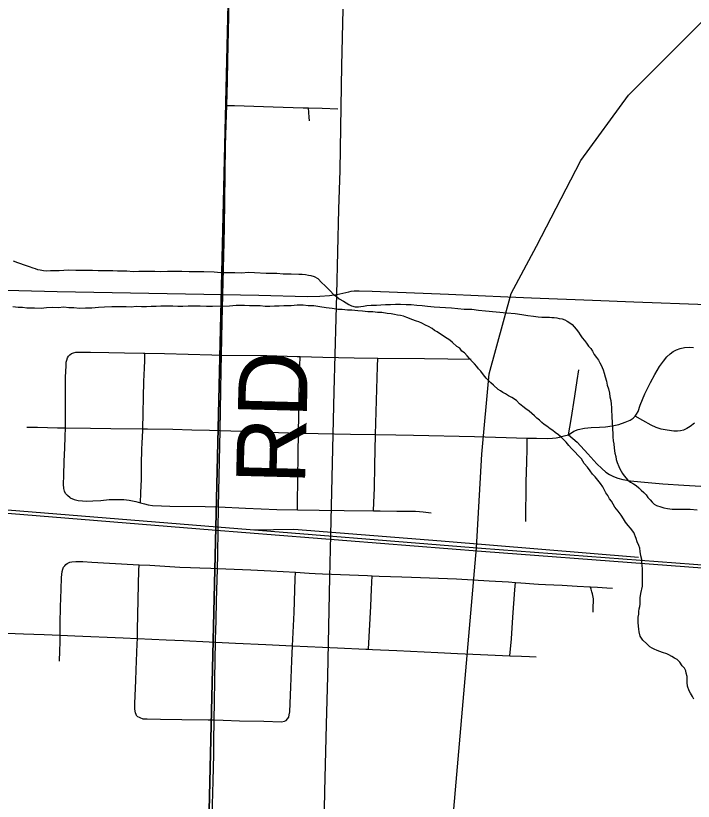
# Model space of a CAD drawing. Extents: x 2.4 to 73.1, y 4.5 to 25.6.
# Drawn here: x 43.5136 to 43.7925, y 22.6682 to 22.9915 of the extents above; entities that cross this region are included whole.
import ezdxf

# ---------------------------------------------------------------- set-up
doc = ezdxf.new("R2010")
doc.units = 0
for name, color, linetype in [('GM_X_City_Street', 7, 'Continuous'), ('GM_X_County_Road', 7, 'Continuous'), ('GM_X_County_Road_Text', 7, 'Continuous'), ('GM_X_Minor_River', 7, 'Continuous'), ('GM_X_Rail_Line', 7, 'Continuous'), ('GM_X_Section', 7, 'Continuous'), ('GM_X_Township_Road', 7, 'Continuous'), ('GM_X_US_Route', 7, 'Continuous')]:
    doc.layers.add(name, color=color, linetype=linetype)

msp = doc.modelspace()

# ---------------------------------------------------------------- linework, layer by layer
at = {"layer": 'GM_X_City_Street'}
for points in [[(43.60043, 22.9546), (43.60367, 22.9545), (43.61951, 22.95398), (43.63195, 22.95366), (43.63413, 22.95358), (43.63972, 22.95339), (43.64625, 22.95314)], [(43.63448, 22.94819), (43.63442, 22.94975), (43.63428, 22.95161), (43.63413, 22.95358)], [(43.7411, 22.81903), (43.7433, 22.82044), (43.74517, 22.82119), (43.74776, 22.82175), (43.75044, 22.82206), (43.75385, 22.82215), (43.75634, 22.82229), (43.75911, 22.82269), (43.76184, 22.82331), (43.7645, 22.82419), (43.7665, 22.82506), (43.7678, 22.82589), (43.76855, 22.82661), (43.76921, 22.82751), (43.76979, 22.82861), (43.77071, 22.83126), (43.77158, 22.83359), (43.77256, 22.83587), (43.77323, 22.83727), (43.77495, 22.84058), (43.77674, 22.84385), (43.77864, 22.84707), (43.78022, 22.84938), (43.78163, 22.85105), (43.78299, 22.85232), (43.78425, 22.85323), (43.78562, 22.85396), (43.78708, 22.85449), (43.7889, 22.85488), (43.79076, 22.85504), (43.79263, 22.855)], [(43.53593, 22.79308), (43.53483, 22.79396), (43.53408, 22.7949), (43.53363, 22.79583), (43.53335, 22.7969), (43.53324, 22.79866), (43.53334, 22.80229), (43.53355, 22.80815), (43.53376, 22.81348), (43.53394, 22.8183), (43.53408, 22.82194), (43.53409, 22.82741), (43.53407, 22.83601), (43.53413, 22.84277), (43.53428, 22.84745), (43.53439, 22.84884), (43.53462, 22.84976), (43.53495, 22.85069), (43.53533, 22.85143), (43.53582, 22.85197), (43.53654, 22.85254)], [(43.53654, 22.85254), (43.53734, 22.8528), (43.53829, 22.85297), (43.53934, 22.853), (43.54101, 22.853), (43.54437, 22.85301), (43.55191, 22.85289), (43.55842, 22.85281), (43.56617, 22.85267), (43.56679, 22.85265), (43.57484, 22.85242), (43.59428, 22.85192), (43.59831, 22.85182)], [(43.56497, 22.79103), (43.56513, 22.79515), (43.56535, 22.80072), (43.56542, 22.80691), (43.56553, 22.81309), (43.56563, 22.81555), (43.56587, 22.8208), (43.56589, 22.8215), (43.56638, 22.84092), (43.56658, 22.84649), (43.56668, 22.84957), (43.56679, 22.85265)], [(43.59831, 22.85182), (43.61692, 22.85161), (43.62951, 22.85128), (43.63066, 22.85125), (43.64001, 22.85101), (43.65297, 22.85068), (43.66259, 22.85054), (43.68181, 22.85036), (43.70107, 22.85019)], [(43.62952, 22.78815), (43.62958, 22.79127), (43.62973, 22.80032), (43.62991, 22.8113), (43.63001, 22.81969), (43.63015, 22.82725), (43.63046, 22.84215), (43.63057, 22.84741), (43.63066, 22.85125)], [(43.66092, 22.78773), (43.66103, 22.79109), (43.66123, 22.79698), (43.6614, 22.80632), (43.66175, 22.81914), (43.6625, 22.84707), (43.66259, 22.85054)], [(43.7411, 22.81903), (43.74223, 22.82531), (43.74372, 22.83491), (43.74471, 22.84137), (43.74542, 22.84569)], [(43.79296, 22.82373), (43.79122, 22.82243), (43.7899, 22.8216), (43.78849, 22.82097), (43.78729, 22.82063), (43.78606, 22.82048), (43.78451, 22.82052), (43.78173, 22.82088), (43.7793, 22.82138), (43.77722, 22.82205), (43.77524, 22.82294), (43.77175, 22.82486), (43.76855, 22.82661)], [(43.51813, 22.82218), (43.52248, 22.8221), (43.53084, 22.82194), (43.53408, 22.82194), (43.54433, 22.82177), (43.55271, 22.82166), (43.56589, 22.8215), (43.56777, 22.82147), (43.57832, 22.8213), (43.58608, 22.82112), (43.59329, 22.82095), (43.59768, 22.82079)], [(43.59768, 22.82079), (43.61084, 22.82034), (43.62181, 22.81997), (43.63001, 22.81969), (43.63815, 22.81955), (43.65141, 22.81932), (43.66175, 22.81914), (43.67001, 22.81897), (43.67739, 22.81883), (43.70249, 22.81828), (43.72419, 22.81769), (43.72804, 22.81761), (43.73232, 22.81754), (43.7346, 22.81761), (43.73611, 22.81779), (43.73748, 22.81807), (43.73941, 22.81853), (43.7411, 22.81903), (43.74478, 22.81592), (43.74913, 22.81119), (43.75287, 22.80704), (43.75486, 22.80507), (43.75654, 22.80369), (43.75809, 22.80265), (43.75973, 22.80178), (43.76147, 22.8011), (43.76358, 22.80056), (43.76664, 22.80007), (43.77098, 22.79963), (43.77995, 22.79889), (43.78864, 22.79834), (43.8026, 22.79743)], [(43.7236, 22.78338), (43.72377, 22.79953), (43.72396, 22.80782), (43.72408, 22.81305), (43.72419, 22.81769)], [(43.53593, 22.79308), (43.53765, 22.79231), (43.53925, 22.79199), (43.54104, 22.79179), (43.54285, 22.79174), (43.54533, 22.79176), (43.54868, 22.79202), (43.55203, 22.79233), (43.55496, 22.79242), (43.55806, 22.79237), (43.56022, 22.79215), (43.56296, 22.7916), (43.56497, 22.79103), (43.56655, 22.79059), (43.56806, 22.79024), (43.5699, 22.78996), (43.57361, 22.78975), (43.57702, 22.7897), (43.59161, 22.78943), (43.59711, 22.78933)], [(43.59711, 22.78933), (43.60822, 22.78884), (43.62101, 22.78828), (43.62952, 22.78815), (43.63853, 22.78803), (43.64885, 22.78789), (43.66092, 22.78773), (43.66358, 22.78775), (43.67043, 22.78764), (43.67624, 22.78755), (43.6782, 22.78751), (43.6798, 22.78742), (43.68128, 22.78729), (43.68467, 22.78689)], [(43.53164, 22.72588), (43.53175, 22.7301), (43.53181, 22.73365), (43.53189, 22.73649), (43.53186, 22.74135), (43.53204, 22.74818), (43.53224, 22.75533), (43.53243, 22.76028), (43.53271, 22.76268), (43.53299, 22.76376), (43.53329, 22.76456), (43.53373, 22.76514), (43.53418, 22.7656)], [(43.53418, 22.7656), (43.53478, 22.76606), (43.5358, 22.76654), (43.53664, 22.76676), (43.53827, 22.7669), (43.54122, 22.7668), (43.54492, 22.76658), (43.56199, 22.76569), (43.56438, 22.76555), (43.56882, 22.76529), (43.57495, 22.76493), (43.58118, 22.76458), (43.58547, 22.76436), (43.58933, 22.76421), (43.59386, 22.76409), (43.5966, 22.76403)], [(43.5635, 22.70325), (43.56283, 22.70452), (43.56263, 22.70613), (43.56267, 22.70842), (43.56275, 22.71163), (43.56303, 22.71789), (43.56318, 22.7222), (43.56358, 22.73291), (43.56365, 22.7352), (43.56376, 22.73871), (43.56404, 22.75106), (43.56419, 22.75758), (43.56432, 22.76316), (43.56438, 22.76555)], [(43.5966, 22.76403), (43.61035, 22.76345), (43.61865, 22.76301), (43.62874, 22.76248), (43.63433, 22.7621), (43.63684, 22.76194), (43.63988, 22.76181), (43.65843, 22.76105), (43.66033, 22.76094), (43.66323, 22.76087), (43.67253, 22.76056), (43.67653, 22.76043), (43.69504, 22.75967), (43.70843, 22.75891), (43.71651, 22.75847), (43.71927, 22.75824), (43.72148, 22.75804), (43.72346, 22.75788), (43.72512, 22.75774), (43.72681, 22.75761), (43.72876, 22.75751), (43.73173, 22.75735), (43.73848, 22.75705), (43.74469, 22.75673), (43.75012, 22.75642), (43.75315, 22.75624), (43.75694, 22.756), (43.75922, 22.75586)], [(43.62548, 22.70203), (43.62596, 22.70272), (43.62622, 22.70368), (43.62637, 22.70503), (43.62656, 22.70839), (43.62685, 22.71521), (43.62731, 22.72597), (43.62758, 22.73219), (43.62817, 22.7458), (43.62865, 22.75971), (43.62874, 22.76248)], [(43.65885, 22.73076), (43.65973, 22.74851), (43.66008, 22.7555), (43.66033, 22.76094)], [(43.71694, 22.72801), (43.71769, 22.735), (43.7183, 22.744), (43.71906, 22.75516), (43.71927, 22.75824)], [(43.7513, 22.746), (43.75135, 22.74859), (43.75138, 22.75011), (43.75141, 22.75089), (43.75139, 22.75155), (43.75132, 22.75223), (43.7512, 22.7529), (43.75102, 22.75354), (43.75077, 22.75436), (43.75043, 22.75542), (43.75012, 22.75642)], [(43.47378, 22.7389), (43.49881, 22.73784), (43.50632, 22.73753), (43.51684, 22.7371), (43.52523, 22.73676), (43.53189, 22.73649), (43.53791, 22.73629), (43.55783, 22.73547), (43.56365, 22.7352), (43.5755, 22.73465), (43.58264, 22.73435), (43.59318, 22.73375), (43.59581, 22.7336)], [(43.59581, 22.7336), (43.60408, 22.73318), (43.6165, 22.73268), (43.62758, 22.73219), (43.64604, 22.73135), (43.65767, 22.73083), (43.65885, 22.73076), (43.66043, 22.7307), (43.67053, 22.73023), (43.68738, 22.72938), (43.69549, 22.72896), (43.70489, 22.72858), (43.71694, 22.72801), (43.72177, 22.72784), (43.72507, 22.72772), (43.7279, 22.72762)], [(43.5635, 22.70325), (43.56462, 22.70258), (43.56595, 22.70215), (43.56774, 22.70207), (43.57319, 22.70197), (43.58198, 22.7018), (43.59284, 22.70169), (43.59526, 22.70167)], [(43.59526, 22.70167), (43.59901, 22.7015), (43.60567, 22.70134), (43.6157, 22.70109), (43.62305, 22.70091), (43.62425, 22.70107), (43.62494, 22.70141), (43.62548, 22.70203)]]:
    msp.add_lwpolyline(points, dxfattribs=at)
at = {"layer": 'GM_X_County_Road'}
for points in [[(43.64574, 22.8768), (43.64662, 22.91191), (43.64708, 22.92775), (43.64745, 22.94547), (43.6479, 22.97095), (43.6484, 22.99425)], [(43.14102, 22.88342), (43.14961, 22.88333), (43.21737, 22.8826), (43.26306, 22.88209), (43.31964, 22.88148), (43.36191, 22.88099), (43.39517, 22.88055), (43.42034, 22.88019), (43.47132, 22.87935), (43.49898, 22.87879), (43.53067, 22.87796), (43.56082, 22.87738), (43.61366, 22.87642), (43.63354, 22.876), (43.6388, 22.87604), (43.64273, 22.87639), (43.64574, 22.8768)], [(43.64574, 22.8768), (43.65065, 22.87791), (43.65167, 22.8781), (43.65289, 22.87821), (43.65501, 22.87826), (43.66036, 22.87816), (43.69172, 22.87688), (43.71624, 22.87581), (43.72586, 22.87544), (43.75101, 22.87439), (43.76806, 22.8737), (43.79816, 22.87262), (43.81586, 22.87208), (43.84008, 22.87121), (43.86305, 22.87042), (43.87607, 22.86991), (43.89231, 22.86941)], [(43.63332, 22.3741), (43.63365, 22.38499), (43.6343, 22.40642), (43.6356, 22.45428), (43.63613, 22.47323), (43.63664, 22.49156), (43.63691, 22.50431), (43.63756, 22.53601), (43.63842, 22.56677), (43.63921, 22.60002), (43.63968, 22.61898), (43.64023, 22.6429), (43.6409, 22.67212), (43.64149, 22.69978), (43.64205, 22.71966), (43.64288, 22.76037), (43.64317, 22.77187), (43.64469, 22.83683), (43.64548, 22.86696), (43.64574, 22.8768)]]:
    msp.add_lwpolyline(points, dxfattribs=at)
at = {"layer": 'GM_X_Minor_River'}
for points in [[(43.51255, 22.89067), (43.51425, 22.88989), (43.51558, 22.88948), (43.51671, 22.88909), (43.51917, 22.88829), (43.52068, 22.88769), (43.52163, 22.88749), (43.52258, 22.88709), (43.52371, 22.88688), (43.52504, 22.88667), (43.52637, 22.88646), (43.52789, 22.88663), (43.5296, 22.8866), (43.53151, 22.88657), (43.53341, 22.88673), (43.53551, 22.88689), (43.53836, 22.88684), (43.54064, 22.8868), (43.54292, 22.88677), (43.5452, 22.88673), (43.54748, 22.88669), (43.54958, 22.88666), (43.55167, 22.88662), (43.55357, 22.88659), (43.55547, 22.88656), (43.55737, 22.88653), (43.55927, 22.8865), (43.56193, 22.88627), (43.56422, 22.88642), (43.56631, 22.88639), (43.56859, 22.88635), (43.57087, 22.88632), (43.57334, 22.88628), (43.57601, 22.88642), (43.57886, 22.88638)], [(43.57886, 22.88638), (43.5819, 22.88633), (43.58494, 22.88628), (43.58799, 22.88623), (43.59103, 22.88618), (43.59521, 22.88611), (43.59806, 22.88588), (43.60091, 22.88583), (43.60376, 22.88579), (43.60662, 22.88574), (43.60928, 22.88589), (43.61194, 22.88584), (43.6167, 22.88558), (43.61898, 22.88554), (43.62107, 22.88551), (43.62373, 22.88527), (43.62544, 22.88525), (43.62696, 22.88522), (43.63019, 22.88517), (43.63152, 22.88515), (43.63285, 22.88494), (43.63418, 22.88473), (43.63513, 22.88452), (43.63645, 22.88412), (43.63796, 22.88334), (43.63965, 22.8816), (43.64077, 22.88044), (43.64208, 22.87928), (43.6432, 22.87812), (43.64433, 22.87696), (43.64564, 22.87599), (43.64677, 22.87502), (43.64847, 22.87405), (43.64959, 22.87327), (43.65073, 22.87268), (43.65186, 22.87209), (43.65337, 22.87169), (43.6547, 22.87167), (43.65566, 22.87184), (43.6568, 22.87201), (43.65814, 22.87218), (43.65985, 22.87234), (43.66213, 22.87231), (43.66385, 22.87247), (43.66575, 22.87263), (43.66784, 22.87259), (43.66994, 22.87275), (43.67203, 22.87272), (43.67431, 22.87268), (43.6764, 22.87265), (43.67868, 22.87242), (43.68096, 22.87219), (43.68305, 22.87197), (43.6859, 22.87173), (43.68817, 22.87151), (43.69046, 22.87147), (43.69293, 22.87124), (43.69558, 22.87101), (43.69824, 22.87077), (43.70129, 22.87072), (43.70413, 22.8703), (43.70698, 22.87006), (43.71571, 22.86916), (43.71913, 22.86892), (43.72198, 22.86849), (43.72445, 22.86807), (43.72673, 22.86784), (43.72862, 22.86762), (43.73014, 22.86741), (43.73128, 22.86739), (43.73223, 22.86737), (43.73337, 22.86736), (43.73433, 22.86734), (43.73528, 22.86733), (43.73641, 22.86712), (43.73736, 22.86691), (43.7385, 22.8667), (43.73963, 22.86631), (43.74058, 22.86572), (43.74171, 22.86513), (43.74265, 22.86436), (43.74433, 22.86243), (43.74526, 22.86127), (43.746, 22.86012), (43.74674, 22.85897), (43.74768, 22.85782), (43.74861, 22.85666), (43.74935, 22.85551), (43.75029, 22.85454), (43.75103, 22.85339), (43.75177, 22.85205), (43.75271, 22.85089), (43.75345, 22.84974), (43.754, 22.84859), (43.75456, 22.84764), (43.75548, 22.84572), (43.75583, 22.84438), (43.75619, 22.84286), (43.75674, 22.84114), (43.75709, 22.83942), (43.75764, 22.8379)], [(43.52137, 22.8711), (43.51985, 22.87112), (43.51814, 22.87115), (43.51643, 22.87137), (43.51453, 22.8714), (43.51244, 22.87162)], [(43.71216, 22.83764), (43.71029, 22.83938), (43.70916, 22.84035), (43.70823, 22.84131), (43.70729, 22.84228), (43.70617, 22.84363), (43.70505, 22.84516), (43.70412, 22.84613), (43.70337, 22.84709), (43.70244, 22.84825), (43.70151, 22.84921), (43.70038, 22.85037), (43.69945, 22.85152), (43.69833, 22.85268), (43.6972, 22.85346), (43.69646, 22.85461), (43.69514, 22.85539), (43.69345, 22.85694), (43.69232, 22.85791), (43.69119, 22.85869), (43.69006, 22.85927), (43.68705, 22.86141), (43.68592, 22.862), (43.68498, 22.86278), (43.68347, 22.86356), (43.68234, 22.86415), (43.68083, 22.86493), (43.67951, 22.86552), (43.67856, 22.86573), (43.67667, 22.86652), (43.67573, 22.86691), (43.67459, 22.86731), (43.67327, 22.8679), (43.67194, 22.86811), (43.67081, 22.86832), (43.66948, 22.86853), (43.66815, 22.86874), (43.66644, 22.86896), (43.66436, 22.86938), (43.66246, 22.8694), (43.66056, 22.86963), (43.65847, 22.86966), (43.65638, 22.86988), (43.65448, 22.8701), (43.65201, 22.87033), (43.65011, 22.87036), (43.64802, 22.87059), (43.64612, 22.87062), (43.64384, 22.87103), (43.64137, 22.87126), (43.63872, 22.87169), (43.63625, 22.8721), (43.63397, 22.87214), (43.63188, 22.87237), (43.62941, 22.8724), (43.62693, 22.87206), (43.62389, 22.87211), (43.62199, 22.87195), (43.62009, 22.87198), (43.61818, 22.87182), (43.61628, 22.87186), (43.61419, 22.87208), (43.61191, 22.87212), (43.60982, 22.87215), (43.60773, 22.87218), (43.60602, 22.87221), (43.6043, 22.87224), (43.60164, 22.8719), (43.5946, 22.87182), (43.59213, 22.87186), (43.58947, 22.8719), (43.58699, 22.87194), (43.58452, 22.87198), (43.58243, 22.87183), (43.58034, 22.87186), (43.57825, 22.8719), (43.57615, 22.87193), (43.5733, 22.87197), (43.5714, 22.87181), (43.5693, 22.87185), (43.5674, 22.87169), (43.56531, 22.87172), (43.56322, 22.87176), (43.56112, 22.8716), (43.55903, 22.87163), (43.55713, 22.87166), (43.55523, 22.87169), (43.55314, 22.87173), (43.55009, 22.87159), (43.54762, 22.87144), (43.54495, 22.8711), (43.54229, 22.87114), (43.53981, 22.87099), (43.53753, 22.87122), (43.53544, 22.87125), (43.53335, 22.87148), (43.53107, 22.87132), (43.5286, 22.87136), (43.52631, 22.87121), (43.52403, 22.87106), (43.52137, 22.8711)], [(43.78997, 22.7184), (43.78999, 22.71955), (43.78963, 22.72088), (43.78945, 22.72183), (43.7889, 22.72298), (43.78797, 22.72395), (43.78704, 22.72548), (43.78591, 22.72645), (43.78478, 22.72704), (43.78365, 22.72782), (43.78252, 22.7284), (43.78158, 22.7288), (43.77987, 22.7294), (43.77874, 22.7298), (43.7776, 22.73019), (43.77647, 22.73078), (43.77553, 22.73118), (43.77459, 22.73176), (43.77346, 22.73292), (43.77178, 22.73447), (43.77066, 22.73619), (43.77031, 22.73791), (43.77014, 22.73905), (43.76996, 22.7402), (43.7698, 22.74172), (43.76982, 22.74286), (43.76983, 22.744), (43.77004, 22.74513), (43.77006, 22.74627), (43.77027, 22.74741), (43.77047, 22.74836), (43.77068, 22.7493), (43.7707, 22.75063), (43.77072, 22.75196), (43.77094, 22.75367), (43.77156, 22.7567), (43.77158, 22.75803), (43.77159, 22.75898), (43.77162, 22.7605), (43.77163, 22.76164), (43.77165, 22.76297), (43.77167, 22.76392), (43.7715, 22.76506), (43.77133, 22.76639), (43.77135, 22.76772), (43.77099, 22.76925), (43.77064, 22.77097), (43.77047, 22.7723), (43.77011, 22.77344), (43.76937, 22.77498), (43.76901, 22.77631), (43.7681, 22.7788), (43.76661, 22.78053), (43.76567, 22.78168), (43.76455, 22.78303), (43.76381, 22.78437), (43.76289, 22.78591), (43.76158, 22.78764), (43.76028, 22.78918), (43.75954, 22.79052), (43.75879, 22.79167), (43.75805, 22.79264), (43.75731, 22.79398), (43.75657, 22.79513), (43.75601, 22.79628), (43.75527, 22.79762), (43.75435, 22.79897), (43.75323, 22.80031), (43.7521, 22.80166), (43.75098, 22.80282), (43.75005, 22.80416), (43.74894, 22.8057), (43.74763, 22.80724), (43.74652, 22.80916), (43.7424, 22.81341), (43.74128, 22.81456), (43.74016, 22.81591), (43.73903, 22.81707), (43.7381, 22.81804), (43.73697, 22.819), (43.73566, 22.81997), (43.73472, 22.82075), (43.73359, 22.82153), (43.73227, 22.8225), (43.73114, 22.82328), (43.73021, 22.82405), (43.72927, 22.82502), (43.72814, 22.8258), (43.72721, 22.82676), (43.72608, 22.82773), (43.72495, 22.8287), (43.72364, 22.82967), (43.72232, 22.83064), (43.72101, 22.8318), (43.7197, 22.83315), (43.71782, 22.83432), (43.7165, 22.8351), (43.71518, 22.83588), (43.71405, 22.83647), (43.7131, 22.83706), (43.71216, 22.83764)], [(43.75764, 22.8379), (43.75799, 22.83618), (43.75815, 22.83466), (43.75851, 22.83313), (43.75868, 22.83161), (43.75885, 22.83028), (43.75882, 22.82857), (43.75899, 22.82723), (43.75897, 22.8259), (43.75914, 22.82457), (43.75927, 22.82115), (43.75944, 22.81963), (43.75942, 22.81811), (43.75958, 22.81658), (43.75975, 22.81525), (43.75992, 22.81354), (43.76026, 22.81144), (43.76062, 22.81011), (43.76079, 22.80878), (43.76115, 22.80763), (43.76189, 22.80591), (43.76225, 22.80495), (43.76281, 22.80399), (43.76336, 22.80303), (43.76411, 22.80207), (43.7656, 22.80034), (43.76673, 22.79956), (43.76786, 22.79878), (43.76899, 22.79819), (43.77012, 22.79722), (43.77105, 22.79626), (43.77218, 22.79529), (43.77312, 22.79433), (43.77386, 22.79317), (43.77479, 22.79221), (43.77554, 22.79125), (43.77648, 22.79047), (43.77742, 22.78989), (43.77912, 22.78929), (43.78045, 22.78889), (43.78197, 22.78867), (43.78386, 22.78845), (43.78615, 22.78842), (43.78862, 22.78837), (43.79128, 22.78833), (43.79413, 22.7881)], [(43.79269, 22.71019), (43.79214, 22.71134), (43.7914, 22.71268), (43.79085, 22.71364), (43.79012, 22.71555), (43.78995, 22.71708), (43.78997, 22.7184)]]:
    msp.add_lwpolyline(points, dxfattribs=at)
at = {"layer": 'GM_X_Rail_Line'}
for points in [[(43.70323, 22.77251), (43.70543, 22.81106), (43.70847, 22.84409), (43.7176, 22.87712), (43.72802, 22.89668), (43.74627, 22.93189), (43.76582, 22.95884), (43.79754, 22.99057), (43.85142, 23.03794), (43.95657, 23.12922), (44.10734, 23.25918), (44.24204, 23.37523), (44.26159, 23.39131), (44.2794, 23.40827), (44.30374, 23.43869), (44.32503, 23.47564), (44.34067, 23.51345), (44.34979, 23.5504), (44.3537, 23.59734), (44.35414, 23.62516), (44.35805, 23.94419)], [(43.10049, 22.82014), (43.59444, 22.77983), (43.70527, 22.77106), (43.84337, 22.76074), (44.04881, 22.74253), (44.09264, 22.73846), (44.202, 22.71816), (44.34439, 22.69329), (44.57635, 22.64874), (44.598, 22.64503), (44.61841, 22.64255), (44.63758, 22.64008), (44.65552, 22.6376), (44.6716, 22.6376), (44.69696, 22.63884), (44.72294, 22.64131), (44.7749, 22.65183)], [(43.10059, 22.82138), (43.5965, 22.78107), (43.70538, 22.77237), (43.84347, 22.76198), (44.04953, 22.74407), (44.09282, 22.73969), (44.20223, 22.71947), (44.34462, 22.69451), (44.57657, 22.64996), (44.59818, 22.64626), (44.61856, 22.64379), (44.63775, 22.64131), (44.65561, 22.63884), (44.67157, 22.63884), (44.69688, 22.64008), (44.72276, 22.64254), (44.77464, 22.65305)], [(43.6113, 22.77988), (43.62814, 22.78014), (43.68877, 22.77531), (43.76994, 22.76863)], [(43.46669, 21.63622), (43.5212, 21.73573), (43.56465, 21.81658), (43.59637, 21.8683), (43.6194, 21.9135), (43.6307, 21.94871), (43.63721, 21.97957), (43.64199, 22.01738), (43.65285, 22.16821), (43.68066, 22.51158), (43.70323, 22.77251)]]:
    msp.add_lwpolyline(points, dxfattribs=at)
at = {"layer": 'GM_X_Section'}
for points in [[(43.10708, 23.16045), (43.60452, 23.14206), (43.59269, 22.64124), (43.09612, 22.6562), (43.10673, 23.15344)], [(44.10795, 23.12864), (44.09218, 22.62982), (43.8414, 22.62778), (43.59269, 22.64124), (43.60452, 23.14206)]]:
    msp.add_lwpolyline(points, close=True, dxfattribs=at)
at = {"layer": 'GM_X_Township_Road'}
msp.add_lwpolyline([(43.14102, 22.88342), (43.14961, 22.88333), (43.21737, 22.8826), (43.26306, 22.88209), (43.31964, 22.88148), (43.36191, 22.88099), (43.39517, 22.88055), (43.42034, 22.88019), (43.47132, 22.87935), (43.49898, 22.87879), (43.53067, 22.87796), (43.56082, 22.87738), (43.61366, 22.87642), (43.63354, 22.876), (43.6388, 22.87604), (43.64273, 22.87639), (43.64574, 22.8768)], dxfattribs=at)
at = {"layer": 'GM_X_US_Route'}
for points in [[(43.59831, 22.85182), (43.59861, 22.86568), (43.59938, 22.89829), (43.59948, 22.9045), (43.59981, 22.92626), (43.59998, 22.93806), (43.60033, 22.95079), (43.60043, 22.9546), (43.6007, 22.96446), (43.60084, 22.97315), (43.60125, 22.99117), (43.60172, 23.01448), (43.60225, 23.04462), (43.6025, 23.05704), (43.60333, 23.0965), (43.60387, 23.11762), (43.60408, 23.12694), (43.60442, 23.14056)], [(43.59711, 22.78933), (43.59768, 22.82079), (43.59817, 22.84568), (43.59831, 22.85182)], [(43.5948, 22.67657), (43.59509, 22.68748), (43.59508, 22.69278), (43.59526, 22.70167), (43.5954, 22.70895), (43.59551, 22.71798), (43.59571, 22.72668), (43.59581, 22.7336), (43.59582, 22.73476), (43.59606, 22.74253), (43.59626, 22.75062), (43.59659, 22.76368), (43.5966, 22.76403), (43.59672, 22.76959), (43.5969, 22.77997), (43.59711, 22.78933)], [(43.59, 22.51248), (43.59033, 22.52541), (43.59115, 22.55368), (43.59205, 22.58132), (43.59236, 22.59157), (43.59275, 22.60275), (43.59321, 22.6158), (43.59381, 22.63827), (43.59408, 22.65078), (43.59453, 22.66664), (43.5948, 22.67657)]]:
    msp.add_lwpolyline(points, dxfattribs=at)

# ---------------------------------------------------------------- texts
at = {"layer": 'GM_X_County_Road_Text'}
msp.add_text('RD', height=0.028409, rotation=88.5154, dxfattribs=at).set_placement((43.63264, 22.79829))

doc.saveas('drawing.dxf')
